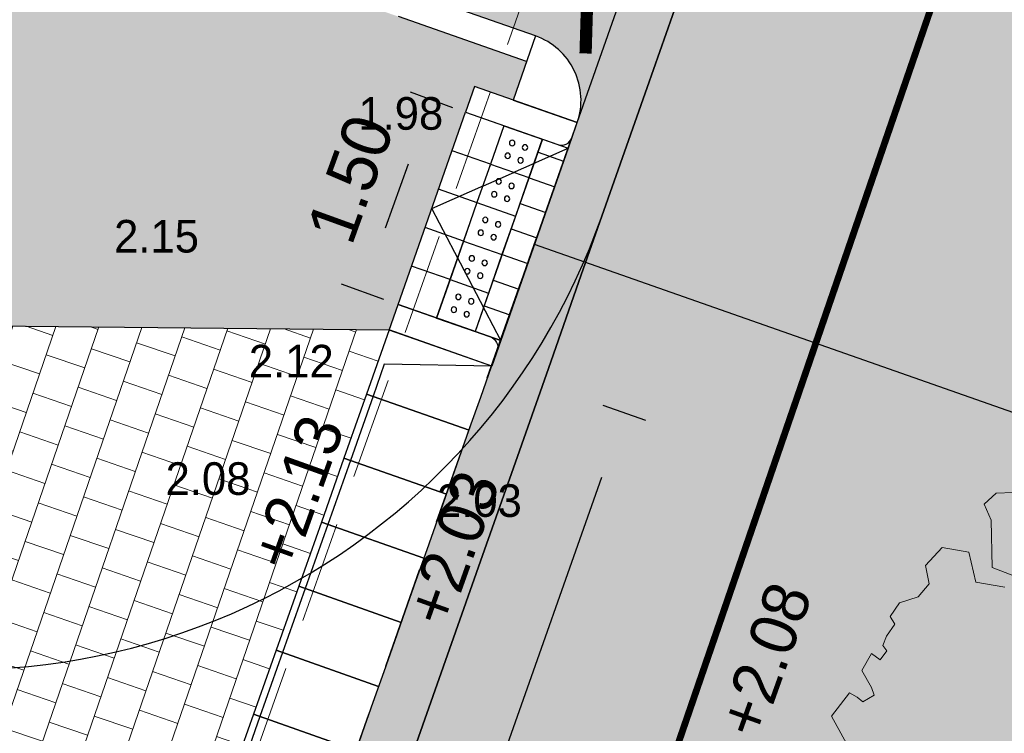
# Model space of a CAD drawing. Header units: metres. Extents: x 134157 to 138734, y 451157 to 455772.
# Tile 824 of 1056: x 136705.37 to 136712.62, y 454208.88 to 454214.14. Entities that reach past the tile are written whole.
import ezdxf

# ---------------------------------------------------------------- set-up
doc = ezdxf.new("R2010")
doc.units = ezdxf.units.M
doc.set_wipeout_variables(frame=1)
doc.linetypes.add('HIDDEN__G5', pattern=[1.125, 0.75, -0.375])
doc.linetypes.add('TR18X20__G2', pattern=[2.5999999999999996, 1, -0.4, 0, -0.4, 0, -0.4, 0, -0.4])
doc.layers.add('-DR-alg-hulplijnen', color=210, linetype='Continuous', plot=False)
doc.layers.add('-DR-alg-hulplijnen bochtstralen uitritconstructies', color=210, linetype='Continuous', plot=False)
doc.layers.add('-DR-alg-hulplijnen kantverharding asflast nieuwe fietsstraat', color=7, linetype='Continuous', true_color=0xff9429, plot=False)
for name, color, linetype, lineweight in [('-DR-bs-boom', 253, 'Continuous', 13), ('-DR-nw-rio-HWA 125', 170, 'HIDDEN__G5', 13), ('-DR-nw-vh-arc-dubbelklinkers inritten', 253, 'Continuous', 9), ('-DR-nw-vh-arc-tegels 300x300x45', 253, 'Continuous', 9)]:
    doc.layers.add(name, color=color, linetype=linetype, lineweight=lineweight)
for name, color, linetype in [('-DR-bs-rio-DWA Jutfaseweg', 253, 'Continuous'), ('-DR-bs-txt-hoogtemaat', 253, 'Continuous'), ('-DR-nw-maatvoering', 3, 'Continuous'), ('-DR-nw-txt-hoogtemaat', 2, 'Continuous'), ('-DR-nw-vh-band 10x20 ob', 2, 'HIDDEN__G5'), ('-DR-nw-vh-band 18-20x25', 2, 'TR18X20__G2'), ('-DR-nw-vh-band 18-20x25 hoekblok R 0.50 uitwendig', 2, 'Continuous'), ('-DR-nw-vh-band 18-20x25 Inritperronbanden', 2, 'Continuous'), ('-DR-nw-vh-band inritband 800x180x500mm', 2, 'Continuous'), ('-DR-nw-vh-block invalide oprit dubbelklinkers', 252, 'Continuous'), ('-DR-nw-vh-block invalide oprit tegels 300x300x60', 252, 'Continuous'), ('-DR-nw-vh-block oprit Utrecht 80cm diep', 7, 'Continuous'), ('-DR-nw-vh-geleidelijntegels noppentegels 300x300x60', 250, 'Continuous'), ('-DR-nw-vh-kantverharding', 3, 'Continuous'), ('-DR-nw-vh-scheiding verhardingen trottoir', 1, 'Continuous')]:
    doc.layers.add(name, color=color, linetype=linetype)
doc.layers.add('-DR-nw-gr-arc-gras', color=7, linetype='Continuous', true_color=0xb5d5a4)
for name, color, linetype, lineweight, true_color in [('-DR-nw-vh-arc-asfalt fietsstraat rood', 7, 'Continuous', 9, 0xdfbfc7), ('-DR-nw-vh-arc-sbs df Drainflow', 7, 'Continuous', 9, 0xb9747c), ('-DR-nw-vh-arc-sbs kf bruinrood rabat halfsteens', 7, 'Continuous', 9, 0xb88485), ('-DR-nw-vh-arc-sbs kf parkeervakmarkering', 7, 'Continuous', 9, 0xe3e2de)]:
    doc.layers.add(name, color=color, linetype=linetype, lineweight=lineweight, true_color=true_color)
doc.layers.add('-DR-nw-vh-arc-halfverharding stabilizer', color=7, linetype='Continuous', lineweight=9, true_color=0xe2e1c1, transparency=0.1)
doc.layers.add('-DR-nw-vh-kantverharding halfverharding stabilizer', color=7, linetype='Continuous', true_color=0xe2e1c1, transparency=0.1)
doc.styles.add('Drong', font='txt', dxfattribs={"height": 1.8})
doc.dimstyles.new('Drong', dxfattribs={"dimtxt": 1.8, "dimasz": 2.5, "dimexe": 0, "dimexo": 0, "dimgap": 0.9, "dimtad": 1, "dimzin": 0, "dimdsep": 46, "dimtxsty": 'Drong', "dimblk": 'dimblk-wit', "dimcen": 0, "dimse1": 1, "dimse2": 1, "dimclrd": 256, "dimclre": 1, "dimclrt": 7, "dimadec": 0, "dimazin": 0, "dimtfac": 1, "dimtmove": 0, "dimatfit": 3, "dimfxl": 1, "dimtolj": 1, "dimtzin": 0, "dimarcsym": 0})
pattern_1 = [(115.3356253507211, (136419.7180158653, 453326.2367068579), (-0.2236810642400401, -0.1059037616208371), [0.06, -0.187485]), (205.3356253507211, (136419.7180158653, 453326.2367068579), (0.1059037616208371, -0.22368106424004), [0.06, -0.187485])]

# ---------------------------------------------------------------- blocks, each defined once
blk = doc.blocks.new('Boom bestaand 1')
for points in [[(-0.4666397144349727, -0.1420344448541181), (-0.471197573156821, -0.1534835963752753), (-0.4672833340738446, -0.1649416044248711), (-0.4544219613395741, -0.1649416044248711), (-0.4219893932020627, -0.1780763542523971), (-0.409966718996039, -0.1657799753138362)], [(-0.4052137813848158, -0.175281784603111), (-0.4169567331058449, -0.1934470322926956), (-0.4393239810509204, -0.1892550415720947), (-0.4502279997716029, -0.2060228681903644), (-0.4429587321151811, -0.2225112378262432), (-0.4293484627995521, -0.2253992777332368), (-0.4239762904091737, -0.2366267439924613), (-0.4254414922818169, -0.2510271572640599), (-0.418848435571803, -0.2612782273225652), (-0.4122553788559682, -0.2603019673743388), (-0.4066391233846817, -0.2695767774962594), (-0.4012669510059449, -0.2747023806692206), (-0.3966274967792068, -0.2734819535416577), (-0.3924762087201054, -0.2805602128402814), (-0.3993135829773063, -0.2847094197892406), (-0.3905228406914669, -0.2961809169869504), (-0.3763599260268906, -0.2947164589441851), (-0.3702552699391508, -0.2952046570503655), (-0.3690343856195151, -0.3047234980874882), (-0.3739181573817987, -0.307164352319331), (-0.3790460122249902, -0.3110695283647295), (-0.3685879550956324, -0.3301182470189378), (-0.3402060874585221, -0.3273904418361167)]]:
    blk.add_lwpolyline(points)
blk = doc.blocks.new('*U24')
for points in [[(3.328936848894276, 9.429643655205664), (2.574565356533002, 9.695958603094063), (2.408118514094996, 9.224476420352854), (3.16249000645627, 8.958161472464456)], [(3.328936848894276, 9.429643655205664), (2.53849015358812, 9.443572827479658), (2.455266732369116, 9.207831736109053)], [(3.162490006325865, 8.958161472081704), (2.408118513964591, 9.224476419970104), (2.241671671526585, 8.752994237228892), (2.996043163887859, 8.486679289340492)], [(2.455266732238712, 9.207831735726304), (2.288819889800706, 8.736349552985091)], [(2.996043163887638, 8.48667928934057), (2.241671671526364, 8.75299423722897), (2.075224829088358, 8.281512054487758), (2.829596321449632, 8.015197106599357)], [(2.288819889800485, 8.73634955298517), (2.122373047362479, 8.264867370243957)], [(2.829596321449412, 8.015197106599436), (2.075224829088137, 8.281512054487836), (1.908777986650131, 7.810029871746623), (2.663149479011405, 7.543714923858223)], [(2.122373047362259, 8.264867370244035), (1.955926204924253, 7.793385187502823)], [(2.663149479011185, 7.543714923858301), (1.908777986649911, 7.810029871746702), (1.742331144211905, 7.338547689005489), (2.496702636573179, 7.072232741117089)], [(1.955926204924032, 7.793385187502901), (1.789479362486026, 7.321903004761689)], [(2.496702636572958, 7.072232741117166), (1.742331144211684, 7.338547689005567), (1.575884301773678, 6.867065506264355), (2.330255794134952, 6.600750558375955)], [(1.789479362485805, 7.321903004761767), (1.623032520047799, 6.850420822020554)], [(2.330255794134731, 6.600750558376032), (1.575884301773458, 6.867065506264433), (1.409437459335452, 6.395583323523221), (2.163808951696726, 6.129268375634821)], [(1.623032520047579, 6.850420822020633), (1.456585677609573, 6.37893863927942)], [(2.163808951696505, 6.129268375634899), (1.409437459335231, 6.395583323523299), (1.242990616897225, 5.924101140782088), (1.997362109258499, 5.657786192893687)], [(1.456585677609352, 6.378938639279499), (1.290138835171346, 5.907456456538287)], [(1.997362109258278, 5.657786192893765), (1.242990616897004, 5.924101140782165), (1.076543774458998, 5.452618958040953), (1.830915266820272, 5.186304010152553)], [(1.290138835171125, 5.907456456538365), (1.123691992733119, 5.435974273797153)], [(1.830915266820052, 5.186304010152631), (1.076543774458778, 5.452618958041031), (0.9100969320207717, 4.981136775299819), (1.664468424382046, 4.714821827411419)], [(1.123691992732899, 5.435974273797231), (0.9572451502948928, 4.964492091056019)], [(1.664468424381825, 4.714821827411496), (0.9100969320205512, 4.981136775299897), (0.7436500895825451, 4.509654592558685), (1.498021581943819, 4.243339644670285)], [(0.9572451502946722, 4.964492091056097), (0.7907983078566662, 4.493009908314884)], [(1.498021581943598, 4.243339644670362), (0.7436500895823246, 4.509654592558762), (0.5772032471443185, 4.038172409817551), (1.331574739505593, 3.77185746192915)], [(0.7907983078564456, 4.493009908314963), (0.6243514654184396, 4.02152772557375)], [(1.331574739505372, 3.771857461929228), (0.577203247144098, 4.038172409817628), (0.4107564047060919, 3.566690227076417), (1.165127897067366, 3.300375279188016)], [(0.624351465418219, 4.021527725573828), (0.4579046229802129, 3.550045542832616)], [(1.165127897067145, 3.300375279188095), (0.4107564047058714, 3.566690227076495), (0.2443095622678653, 3.095208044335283), (0.9986810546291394, 2.828893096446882)], [(0.4579046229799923, 3.550045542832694), (0.2914577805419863, 3.078563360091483)], [(0.9986810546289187, 2.828893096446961), (0.2443095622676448, 3.095208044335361), (0.07786271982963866, 2.623725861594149), (0.8322342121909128, 2.357410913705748)], [(0.2914577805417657, 3.07856336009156), (0.1250109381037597, 2.607081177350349)], [(0.832234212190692, 2.357410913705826), (0.07786271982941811, 2.623725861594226), (-0.088584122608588, 2.152243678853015), (0.665787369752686, 1.885928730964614)], [(0.1250109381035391, 2.607081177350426), (-0.04143590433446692, 2.135598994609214)], [(0.6657873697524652, 1.885928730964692), (-0.0885841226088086, 2.152243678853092), (-0.2550309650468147, 1.68076149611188), (0.4993405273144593, 1.41444654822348)], [(-0.04143590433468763, 2.135598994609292), (-0.2078827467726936, 1.66411681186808)], [(0.4993405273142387, 1.414446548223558), (-0.2550309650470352, 1.680761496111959), (-0.4214778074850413, 1.209279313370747), (0.3328936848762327, 0.9429643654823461)], [(-0.2078827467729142, 1.664116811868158), (-0.3743295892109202, 1.192634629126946)], [(0.332893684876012, 0.9429643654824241), (-0.4214778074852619, 1.209279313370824), (-0.587924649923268, 0.7377971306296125), (0.1664468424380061, 0.471482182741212)], [(-0.3743295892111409, 1.192634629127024), (-0.5407764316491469, 0.7211524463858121)], [(0.1664468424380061, 0.4714821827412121), (-0.587924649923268, 0.7377971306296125), (-0.7543714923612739, 0.2663149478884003), (1.470508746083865e-16, 1.404627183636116e-17)], [(0, 1.83697019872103e-16), (-0.62399985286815, 0.4854113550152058), (-0.5407764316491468, 0.721152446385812)]]:
    blk.add_lwpolyline(points)
blk = doc.blocks.new('*U1791')
blk.add_wipeout([(0, 0), (0.13874500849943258, -0.2659883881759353), (-0.1272433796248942, -0.40473339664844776), (-0.2659883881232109, -0.13874500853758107)])
for points in [[(-0.265988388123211, -0.1387450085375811), (0, 0)], [(0, 0), (0.1387450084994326, -0.2659883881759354)], [(-0.265988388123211, -0.1387450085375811), (-0.1272433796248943, -0.4047333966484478)], [(-0.1272433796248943, -0.4047333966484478), (0.1387450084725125, -0.2659883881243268)]]:
    blk.add_lwpolyline(points)
at = {"color": 253}
for centre in [(-0.04241445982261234, -0.1349111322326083), (-0.131077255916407, -0.1811594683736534), (0.003833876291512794, -0.2235739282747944), (-0.08482891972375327, -0.2698222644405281)]:
    blk.add_circle(centre, 0.01999999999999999, dxfattribs=at)
blk.add_wipeout([(-0.2659883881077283, -0.1387450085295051), (-0.12724337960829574, -0.4047333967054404), (-0.3932317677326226, -0.5434784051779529), (-0.5319767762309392, -0.2774900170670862)])
for points in [[(-0.5319767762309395, -0.2774900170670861), (-0.2659883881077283, -0.1387450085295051)], [(-0.2659883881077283, -0.1387450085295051), (-0.1272433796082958, -0.4047333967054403)], [(-0.5319767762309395, -0.2774900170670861), (-0.3932317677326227, -0.543478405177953)], [(-0.3932317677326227, -0.543478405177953), (-0.1272433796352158, -0.4047333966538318)]]:
    blk.add_lwpolyline(points)
for centre in [(-0.3084028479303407, -0.2736561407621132), (-0.3970656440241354, -0.3199044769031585), (-0.2621545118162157, -0.3623189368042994), (-0.3508173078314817, -0.408567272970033)]:
    blk.add_circle(centre, 0.01999999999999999, dxfattribs=at)
blk.add_wipeout([(-0.5319767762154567, -0.2774900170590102), (-0.3932317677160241, -0.5434784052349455), (-0.659220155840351, -0.6822234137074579), (-0.7979651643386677, -0.4162350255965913)])
for points in [[(-0.7979651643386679, -0.4162350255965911), (-0.5319767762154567, -0.2774900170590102)], [(-0.5319767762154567, -0.2774900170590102), (-0.3932317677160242, -0.5434784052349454)], [(-0.7979651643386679, -0.4162350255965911), (-0.659220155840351, -0.682223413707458)], [(-0.659220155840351, -0.682223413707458), (-0.3932317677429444, -0.5434784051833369)]]:
    blk.add_lwpolyline(points)
for centre in [(-0.5743912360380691, -0.4124011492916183), (-0.6630540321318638, -0.4586494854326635), (-0.5281428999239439, -0.5010639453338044), (-0.6168056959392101, -0.5473122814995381)]:
    blk.add_circle(centre, 0.01999999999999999, dxfattribs=at)
blk.add_wipeout([(-0.7979651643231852, -0.4162350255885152), (-0.6592201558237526, -0.6822234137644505), (-0.9252085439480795, -0.8209684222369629), (-1.0639535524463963, -0.5549800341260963)])
for points in [[(-1.063953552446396, -0.5549800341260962), (-0.7979651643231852, -0.4162350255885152)], [(-0.7979651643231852, -0.4162350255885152), (-0.6592201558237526, -0.6822234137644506)], [(-1.063953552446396, -0.5549800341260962), (-0.9252085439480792, -0.820968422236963)], [(-0.9252085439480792, -0.820968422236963), (-0.6592201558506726, -0.6822234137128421)]]:
    blk.add_lwpolyline(points)
for centre in [(-0.929042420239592, -0.5973944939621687), (-0.8403796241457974, -0.5511461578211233), (-0.7941312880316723, -0.6398089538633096), (-0.8827940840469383, -0.6860572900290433)]:
    blk.add_circle(centre, 0.01999999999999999, dxfattribs=at)
blk.add_wipeout([(-1.0639535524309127, -0.5549800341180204), (-0.9252085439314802, -0.8209684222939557), (-1.1911969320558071, -0.9597134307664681), (-1.3299419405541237, -0.6937250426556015)])
for points in [[(-1.329941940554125, -0.6937250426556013), (-1.063953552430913, -0.5549800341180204)], [(-1.063953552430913, -0.5549800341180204), (-0.9252085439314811, -0.8209684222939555)], [(-1.329941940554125, -0.6937250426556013), (-1.191196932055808, -0.959713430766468)], [(-1.191196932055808, -0.959713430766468), (-0.9252085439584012, -0.8209684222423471)]]:
    blk.add_lwpolyline(points)
for centre in [(-1.19503080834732, -0.7361395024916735), (-1.106368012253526, -0.6898911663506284), (-1.060119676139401, -0.7785539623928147), (-1.148782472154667, -0.8248022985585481)]:
    blk.add_circle(centre, 0.01999999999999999, dxfattribs=at)
blk = doc.blocks.new('*U1798')
at = {"layer": '-DR-nw-vh-block invalide oprit dubbelklinkers', "flags": 128}
for points in [[(-0.4055408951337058, 0.3543114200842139), (0.09125667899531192, 1.769653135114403)], [(0.3743250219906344, 1.670293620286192), (-0.1224725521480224, 0.2549519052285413)], [(0.03974380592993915, 0.1132273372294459), (0.5895331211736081, 1.679538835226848)], [(0.3743250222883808, 1.670293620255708), (0.5630372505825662, 1.604053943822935)], [(0.3412051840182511, 1.575937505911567), (0.5299174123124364, 1.509697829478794)], [(0.2749655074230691, 1.387225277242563), (0.463677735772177, 1.320985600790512)], [(0.2087258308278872, 1.198513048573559), (0.3974380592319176, 1.13227337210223)], [(0.1424861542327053, 1.009800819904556), (0.3311983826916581, 0.9435611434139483)], [(0.07624647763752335, 0.8210885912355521), (0.2649587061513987, 0.7548489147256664)], [(0.01000680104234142, 0.6323763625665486), (0.1987190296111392, 0.5661366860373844)], [(-0.05623287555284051, 0.4436641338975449), (0.1324793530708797, 0.3774244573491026)], [(-0.1224725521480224, 0.2549519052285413), (0.06623967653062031, 0.1887122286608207)]]:
    blk.add_lwpolyline(points, dxfattribs=at)
at = {"layer": '-DR-nw-vh-block invalide oprit tegels 300x300x60', "flags": 128}
for points in [[(-0.008102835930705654, 1.48658479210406), (-0.2911711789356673, 1.58594430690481)], [(-0.1074623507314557, 1.203516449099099), (-0.3905306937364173, 1.302875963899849)], [(-0.2068218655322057, 0.920448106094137), (-0.4898902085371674, 1.019807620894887)], [(-0.3061813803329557, 0.6373797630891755), (-0.5892497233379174, 0.7367392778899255)]]:
    blk.add_lwpolyline(points, dxfattribs=at)
at = {"layer": '-DR-nw-vh-geleidelijntegels noppentegels 300x300x60', "xscale": -1, "rotation": 98.28063530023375}
blk.add_blockref('*U1791', (-0.4055408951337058, 0.3543114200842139), dxfattribs=at)
at = {"layer": '-DR-alg-hulplijnen'}
blk.add_lwpolyline([(-0.6886092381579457, 0.4536709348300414), (-0.1918116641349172, 1.869012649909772), (0.5630372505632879, 1.604053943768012), (0.06623967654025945, 0.1887122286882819)], close=True, dxfattribs=at)
for points in [[(0.5630372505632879, 1.604053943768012), (0.6292769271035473, 1.792766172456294)], [(0.06623967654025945, 0.1887122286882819), (0, 0)]]:
    blk.add_lwpolyline(points, dxfattribs=at)
at = {"layer": '-DR-nw-vh-band 18-20x25 Inritperronbanden'}
for points in [[(0.5895331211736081, 1.679538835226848), (0.6292769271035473, 1.792766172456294), (-0.1255719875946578, 2.057724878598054), (-0.1918116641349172, 1.869012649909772), (0.4875523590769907, 1.630549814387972, 0.414213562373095)], [(0.03974380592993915, 0.1132273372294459), (0, 0), (-0.7548489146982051, 0.2649587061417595), (-0.6886092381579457, 0.4536709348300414), (-0.009245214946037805, 0.2152080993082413, -0.414213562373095)]]:
    blk.add_lwpolyline(points, format="xyb", close=True, dxfattribs=at)
at = {"layer": '-DR-nw-vh-scheiding verhardingen trottoir', "flags": 128}
for points in [[(-0.6886092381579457, 0.4536709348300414), (-0.1918116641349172, 1.869012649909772)], [(0.06623967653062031, 0.1887122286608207), (-0.4402104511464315, 1.161341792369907), (0.5630372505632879, 1.604053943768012)]]:
    blk.add_lwpolyline(points, dxfattribs=at)
blk = doc.blocks.new('dimblk-wit')
at = {"color": 7}
blk.add_line((2.842170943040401e-14, -0.3333333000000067), (-2.842170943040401e-14, 0.3333333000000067), dxfattribs=at)
blk.add_solid([(0, 0), (-0.7999999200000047, 0.1999999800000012), (-0.7999999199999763, -0.1999999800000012)], dxfattribs=at)
blk = doc.blocks.new('*D777')
at = {"layer": '-DR-nw-maatvoering', "lineweight": -2, "transparency": 16777216}
blk.add_line((136708.0662746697, 454212.6042548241), (136708.2365083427, 454213.0743829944), dxfattribs=at)
at = {"layer": 'Defpoints', "color": 0, "transparency": 16777216}
for p in [(136708.4067420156, 454213.5445111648), (136708.6567689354, 454213.4539762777), (136708.1460679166, 454212.0435917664)]:
    blk.add_point(p, dxfattribs=at)
at = {"layer": '-DR-nw-maatvoering', "lineweight": -2, "transparency": 16777216, "xscale": 0.5, "yscale": 0.5, "zscale": 0.5}
for p, rotation in [((136708.4067420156, 454213.5445111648), 70.09465014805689), ((136707.8960409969, 454212.1341266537), 250.0946501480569)]:
    blk.add_blockref('dimblk-wit', p, dxfattribs=dict(at, rotation=rotation))
at = {"layer": '-DR-nw-maatvoering', "color": 7, "transparency": 16777216, "insert": (136707.8094275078, 454212.963144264), "char_height": 0.36, "attachment_point": 5, "rotation": 70.0946501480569, "style": 'Drong'}
blk.add_mtext('\\A1;1.50', dxfattribs=at)
blk = doc.blocks.new('*D798')
at = {"layer": '-DR-nw-maatvoering', "lineweight": -2, "transparency": 16777216}
blk.add_line((136706.6645072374, 454202.281392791), (136709.6605504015, 454210.7680720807), dxfattribs=at)
at = {"layer": 'Defpoints', "color": 0, "transparency": 16777216}
for p in [(136708.8485805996, 454211.5849636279), (136709.8269972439, 454211.2395542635), (136705.5196437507, 454202.1553199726)]:
    blk.add_point(p, dxfattribs=at)
at = {"layer": '-DR-nw-maatvoering', "lineweight": -2, "transparency": 16777216, "xscale": 0.5, "yscale": 0.5, "zscale": 0.5}
for p, rotation in [((136709.8269972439, 454211.2395542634), 70.55549519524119), ((136706.498060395, 454201.8099106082), 250.5554951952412)]:
    blk.add_blockref('dimblk-wit', p, dxfattribs=dict(at, rotation=rotation))
at = {"layer": '-DR-nw-maatvoering', "color": 7, "transparency": 16777216, "insert": (136707.8195799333, 454206.6458033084), "char_height": 0.36, "attachment_point": 5, "rotation": 70.55549519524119, "style": 'Drong'}
blk.add_mtext('\\A1;10.00', dxfattribs=at)

msp = doc.modelspace()

# ---------------------------------------------------------------- hatches: boundary and pattern name
at = {"layer": '-DR-nw-gr-arc-gras', "transparency": 33554687}
h = msp.add_hatch(dxfattribs=at)
h.set_pattern_fill('AGR-BOLLEN', color=256, scale=0.1, pattern_type=2)
h.set_pattern_definition(pattern_1)
edge = h.paths.add_edge_path()
edge.add_arc((-7000776.809524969, 3043164.567559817), 7592527.997363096, 340.0567505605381, 340.0572256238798)
edge.add_line((136455.7815594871, 453494.2542758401), (136455.1236032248, 453494.4934109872))
edge.add_arc((380495.2223584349, 364992.5484406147), 259592.3035530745, 160.0666568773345, 160.0804453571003)
edge.add_line((136433.832290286, 453435.7615323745), (136433.813485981, 453435.768343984))
edge.add_line((136433.813485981, 453435.768343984), (136432.1794965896, 453431.2550945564))
edge.add_line((136432.1794965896, 453431.2550945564), (136432.198303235, 453431.2482893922))
edge.add_line((136432.198303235, 453431.2482893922), (136431.6776287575, 453429.8696050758))
edge.add_line((136431.6776287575, 453429.8696050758), (136432.3363505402, 453429.6312341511))
edge.add_line((136432.3363505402, 453429.6312341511), (136434.3092713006, 453435.0765756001))
h = msp.add_hatch(dxfattribs=at)
h.set_pattern_fill('AGR-BOLLEN', color=256, scale=0.1, pattern_type=2)
h.set_pattern_definition(pattern_1)
edge = h.paths.add_edge_path()
edge.add_line((136644.2753070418, 454017.4218487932), (136643.9350728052, 454016.4814706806))
edge.add_line((136643.9350728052, 454016.4814706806), (136643.8839339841, 454016.3403207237))
edge.add_line((136643.8839339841, 454016.3403207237), (136644.542212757, 454016.1016536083))
edge.add_arc((1711333.983143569, -116117.4265426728), 1674723.581774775, 160.0956720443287, 160.096657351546, ccw=False)
edge.add_line((136654.3469492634, 454043.1812754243), (136653.6888597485, 454043.419891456))
edge.add_line((136653.6888597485, 454043.419891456), (136653.6378049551, 454043.2789838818))
edge.add_line((136653.6378049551, 454043.2789838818), (136653.2975354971, 454042.3386559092))
edge.add_line((136653.2975354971, 454042.3386559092), (136644.2753070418, 454017.4218487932))
h = msp.add_hatch(dxfattribs=at)
h.set_pattern_fill('AGR-BOLLEN', color=256, scale=0.1, pattern_type=2)
h.set_pattern_definition(pattern_1)
h.paths.add_polyline_path([(136680.8181372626, 454113.3477231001), (136681.7583936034, 454113.0072557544), (136695.6216056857, 454151.2331555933), (136697.8514209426, 454150.418564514), (136700.8020000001, 454158.7690000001), (136698.5957472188, 454159.4627371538), (136702.3224466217, 454169.7982563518, 0.003576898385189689), (136716.2680567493, 454208.7901107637, 0.003576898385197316), (136718.6060000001, 454208.0040000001, 0.003576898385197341), (136721.1490000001, 454215.3520000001, 0.00357689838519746), (136718.841618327, 454216.1837744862, 0.003577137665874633), (136723.8472994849, 454230.5978849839), (136722.9019403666, 454230.923898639, -0.003576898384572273), (136701.3821902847, 454170.1387237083)])
h = msp.add_hatch(dxfattribs=at)
h.set_pattern_fill('AGR-BOLLEN', color=256, scale=0.1, pattern_type=2)
h.set_pattern_definition(pattern_1)
edge = h.paths.add_edge_path()
edge.add_arc((201445.8787886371, 430906.3577488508), 68798.18994699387, 160.2184351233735, 160.2357859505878, ccw=False)
edge.add_arc((201560.3116756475, 431227.0068245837), 68798.19358799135, 160.484620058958, 160.5019708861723, ccw=False)
edge.add_line((136714.446815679, 454209.7231900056), (136713.7865181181, 454209.9556261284))
edge.add_line((136713.7865181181, 454209.9556261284), (136713.7367865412, 454209.8142461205))
edge.add_line((136713.7367865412, 454209.8142461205), (136713.4053277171, 454208.8707135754))
edge.add_arc((132463.7408879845, 455704.5910048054), 4505.199999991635, 340.09465014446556, 340.60986997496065, ccw=False)
edge.add_line((136699.7837545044, 454170.7175181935), (136694.0695503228, 454154.9368074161))
edge.add_line((136694.0695503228, 454154.9368074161), (136693.729157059, 454153.9965279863))
edge.add_line((136693.729157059, 454153.9965279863), (136693.6780549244, 454153.8553647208))
edge.add_line((136693.6780549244, 454153.8553647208), (136694.3366119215, 454153.6165329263))
edge.add_line((136694.3366119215, 454153.6165329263), (136700.4419339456, 454170.4791910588))
at = {"layer": '-DR-nw-vh-arc-asfalt fietsstraat rood', "transparency": 33554687}
h = msp.add_hatch(color=256, dxfattribs=at)
h.dxf.hatch_style = 1
edge = h.paths.add_edge_path()
edge.add_line((136621.1191711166, 453955.2346702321), (136699.219600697, 454170.9217985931))
edge.add_arc((132463.7408879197, 455704.5910048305), 4504.600000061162, 340.0946501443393, 342.4755033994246)
edge.add_line((136759.2747347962, 454348.1949966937), (136783.3161431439, 454424.331082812))
edge.add_line((136783.3161431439, 454424.331082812), (136779.3110722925, 454425.5957596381))
edge.add_line((136779.3110722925, 454425.5957596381), (136755.2696639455, 454349.4596735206))
edge.add_arc((132463.7408877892, 455704.5910048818), 4500.400000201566, 340.09465014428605, 342.4755033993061, ccw=False)
edge.add_line((136695.2705240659, 454172.3517614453), (136617.1700944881, 453956.6646330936))
edge.add_line((136617.1700944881, 453956.6646330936), (136621.1191711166, 453955.2346702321))
at = {"layer": '-DR-nw-vh-arc-dubbelklinkers inritten'}
h = msp.add_hatch(dxfattribs=at)
h.set_pattern_fill('AVH-TEGEL_200X200_HALFST', color=256, scale=1.5, angle=161, pattern_type=2)
h.set_pattern_definition([(161, (0, 0), (-0.3324907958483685, -0.04415734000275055), [0.3, -0.3]), (251, (0, 0), (0.2836555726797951, -0.097670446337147), [])])
h.paths.add_polyline_path([(136704.7652722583, 454202.4216349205), (136703.2603585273, 454202.9525543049), (136700.219996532, 454204.9975124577), (136701.0080729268, 454206.7960207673), (136698.8858568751, 454207.7313399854), (136700.297394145, 454210.9340829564), (136702.3216791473, 454210.033857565), (136702.9803322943, 454211.9040914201), (136708.0942091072, 454211.8512785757)])
at = {"layer": '-DR-nw-vh-arc-halfverharding stabilizer'}
h = msp.add_hatch(dxfattribs=at)
h.set_pattern_fill('GRAVEL', color=256, scale=0.03)
h.set_pattern_definition([(228.0127875, (0.54864, 0.7619999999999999), (-6.096000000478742, -6.857999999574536), [0.102516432, -10.1491450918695]), (184.969741, (0.4800599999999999, 0.6858), (9.143999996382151, 0.7620000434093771), [0.175921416, -17.41621466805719]), (132.5104471, (0.3048, 0.6705599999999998), (7.620000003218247, -8.381999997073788), [0.124044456, -12.28041683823]), (267.273689, (0.00762, 0.4800599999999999), (0.7620000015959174, 15.23999999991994), [0.160201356, -15.8599312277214]), (292.83365418, (0, 0.32004), (-3.810000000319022, 9.143999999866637), [0.15709011, -15.5519423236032]), (357.2736889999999, (0.06096, 0.17526), (-15.23999999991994, 0.7620000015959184), [0.160201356, -15.8599312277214]), (37.69424047, (0.22098, 0.16764), (-9.905999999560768, -7.620000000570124), [0.211858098, -20.9739345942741]), (72.25532837, (0.38862, 0.29718), (5.334000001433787, 16.76399999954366), [0.200015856, -19.8015769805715]), (121.42956562, (0.4495799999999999, 0.48768), (-6.096000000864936, 9.905999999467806), [0.1607439, -15.9136637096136]), (175.2363583, (0.36576, 0.6248400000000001), (8.381999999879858, -0.7620000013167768), [0.183513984, -8.992181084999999]), (222.3974378, (0.18288, 0.64008), (-9.143999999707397, -8.382000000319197), [0.237323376, -23.4950317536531]), (138.81407483, (0.7619999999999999, 0.47244), (-5.333999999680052, 4.572000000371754), [0.08100136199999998, -8.0191697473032]), (171.4692344, (0.70104, 0.52578), (9.906000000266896, -1.523999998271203), [0.154104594, -15.256391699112]), (225, (0.54864, 0.54864), (-1.06581410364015e-16, -0.7620000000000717), [0.107762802, -0.9698679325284]), (203.19859051, (0.4953, 0.64008), (3.810000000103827, 1.5239999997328), [0.05803239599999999, -5.745186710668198]), (291.80140949, (0.44196, 0.61722), (-0.7620000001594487, 2.285999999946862), [0.082069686, -4.021425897]), (30.96375653, (0.47244, 0.5410200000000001), (2.286000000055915, 1.523999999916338), [0.133295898, -4.309889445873]), (161.56505118, (0.5867399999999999, 0.6096), (1.524000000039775, -0.761999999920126), [0.096386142, -2.3132694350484]), (16.389540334, (0, 0.61722), (7.620000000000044, 2.286000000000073), [0.1350264, -13.3676480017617]), (70.34617594, (0.12954, 0.65532), (-3.048000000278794, -8.381999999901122), [0.113279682, -11.21466470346]), (293.19859051, (0.5867399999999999, 0.7619999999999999), (-1.523999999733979, 3.810000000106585), [0.11606403, -5.687155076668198]), (343.6104596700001, (0.6324599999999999, 0.65532), (-7.620000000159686, 2.285999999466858), [0.1350264, -13.367648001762]), (339.44395478, (0, 0.14478), (-3.809999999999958, 1.524000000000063), [0.1302105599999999, -6.3803202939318]), (294.7751406, (0.12192, 0.09906), (-3.810000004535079, 8.381999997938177), [0.109101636, -10.801078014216]), (66.80140949, (0.59436, 0), (1.523999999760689, 3.810000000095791), [0.11606403, -5.687155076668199]), (17.35402464, (0.64008, 0.10668), (-9.905999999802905, -3.048000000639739), [0.127734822, -12.64571279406]), (69.44395478, (0.22098, 0), (-1.524000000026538, -3.809999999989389), [0.06510527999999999, -6.445425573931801]), (101.309932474, (0.54864, 0), (-0.7620000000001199, 3.048000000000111), [0.03885437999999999, -3.8465984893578]), (165.963756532, (0.5410200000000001, 0.0381), (2.285999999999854, -0.7619999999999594), [0.15709011, -2.9847163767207]), (186.00900596, (0.38862, 0.0762), (7.61999999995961, 0.762000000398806), [0.1455801, -14.4124094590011]), (303.69006753, (0.47244, 0.47244), (-0.7620000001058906, 1.523999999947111), [0.109897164, -2.637532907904]), (353.15722659, (0.5334, 0.3809999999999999), (12.9540000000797, -1.523999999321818), [0.191867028, -18.9948027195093]), (60.9453959, (0.7239, 0.35814), (-3.048000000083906, -5.333999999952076), [0.078452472, -7.766817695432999]), (90, (0.7619999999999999, 0.42672), (-0.7619999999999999, 0.7619999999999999), [0.04572, -0.7162799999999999]), (120.25643716, (0.37338, 0.09906), (3.047999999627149, -5.334000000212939), [0.105860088, -10.48018223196]), (48.01278749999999, (0.32004, 0.1905), (6.096000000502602, 6.857999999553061), [0.205032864, -10.0466286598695]), (0, (0.4572, 0.3429), (0.7619999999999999, 0.7619999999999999), [0.19812, -0.5638799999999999]), (325.3048465, (0.65532, 0.3429), (7.620000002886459, -5.333999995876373), [0.120482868, -11.927795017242]), (254.0546040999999, (0.75438, 0.27432), (-0.761999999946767, -3.048000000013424), [0.110948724, -5.4364950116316]), (207.64597536, (0.7239, 0.16764), (-14.478000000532, -7.619999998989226), [0.18064353, -17.8837393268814]), (175.42607874, (0.5638799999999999, 0.08381999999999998), (-9.905999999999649, 0.7619999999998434), [0.191108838, -18.919753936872])])
edge = h.paths.add_edge_path()
edge.add_line((136696.3611916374, 454156.2724135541), (136701.3821902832, 454170.1387237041))
edge.add_arc((132463.7408890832, 455704.5910044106), 4506.899998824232, 340.0946501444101, 340.3824801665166)
edge.add_arc((132463.740888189, 455704.59100474), 4506.899999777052, 340.3824801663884, 340.9144113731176)
edge.add_line((136722.9019403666, 454230.923898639), (136725.9012828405, 454239.6212513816))
edge.add_line((136725.9012828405, 454239.6212513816), (136725.0504544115, 454239.9146654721))
edge.add_line((136725.0504544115, 454239.9146654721), (136723.7971678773, 454236.2738443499))
edge.add_line((136723.7971678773, 454236.2738443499), (136723.0405039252, 454236.5352031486))
edge.add_line((136723.0405039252, 454236.5352031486), (136722.5512712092, 454235.1172286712))
edge.add_line((136722.5512712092, 454235.1172286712), (136723.3075039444, 454234.8560547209))
edge.add_line((136723.3075039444, 454234.8560547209), (136722.051111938, 454231.2173127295))
edge.add_line((136722.051111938, 454231.2173127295), (136715.0723628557, 454211.1992251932))
edge.add_line((136715.0723628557, 454211.1992251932), (136714.3172518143, 454211.4650372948))
edge.add_line((136714.3172518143, 454211.4650372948), (136713.8196736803, 454210.0499697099))
edge.add_line((136713.8196736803, 454210.0499697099), (136714.5743433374, 454209.7843129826))
edge.add_line((136714.5743433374, 454209.7843129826), (136708.1893734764, 454191.7482985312))
edge.add_arc((132463.7408867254, 455704.5910051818), 4506.000001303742, 340.0946501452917, 340.38248016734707, ccw=False)
edge.add_line((136700.5359595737, 454170.4451443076), (136695.5145284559, 454156.577639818))
edge.add_line((136695.5145284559, 454156.577639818), (136696.3611916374, 454156.2724135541))
at = {"layer": '-DR-nw-vh-arc-sbs df Drainflow'}
h = msp.add_hatch(dxfattribs=at)
h.set_pattern_fill('AVH-SBS_KEIFORMAAT_ELLEBOOG_01', color=256, scale=3, angle=250, pattern_type=2)
h.set_pattern_definition([(250, (0, 0), (0.3845138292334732, 0.179301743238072), [0.8999999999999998, -0.3]), (340, (-0.2052120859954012, -0.5638155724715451), (0.3845138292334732, 0.179301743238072), [0.8999999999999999, -0.3]), (250, (0.0383478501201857, -0.3332108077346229), (0.3845138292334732, 0.179301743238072), [0, -1.2]), (250, (0.02539267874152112, -0.8073755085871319), (0.3845138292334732, 0.179301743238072), [0, -1.2])])
edge = h.paths.add_edge_path()
edge.add_arc((136720.4741650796, 454246.6075010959), 0.5000000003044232, 251.08667033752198, 341.0764828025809, ccw=False)
edge.add_line((136720.3120963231, 454246.1344961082), (136718.9883467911, 454246.5880609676))
edge.add_arc((136718.8911055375, 454246.3042579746), 0.3000000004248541, 71.0866704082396, 161.0828490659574)
edge.add_arc((132463.740888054, 455704.5910046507), 4497.799999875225, 340.6575901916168, 341.0828490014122, ccw=False)
edge.add_arc((136707.9503535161, 454214.7622822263), 0.3000000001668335, 160.6575900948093, 250.6537687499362)
edge.add_line((136707.8509707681, 454214.4792220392), (136709.1718434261, 454214.0154621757))
edge.add_arc((136709.0062056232, 454213.5436949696), 0.5000001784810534, -19.356450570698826, 70.65378932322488, ccw=False)
edge.add_line((136709.477943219, 454213.3779728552), (136709.6678661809, 454213.8411569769))
edge.add_line((136709.6678661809, 454213.8411569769), (136719.6409825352, 454242.5563320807))
edge.add_line((136719.6409825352, 454242.5563320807), (136720.7850172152, 454245.9724561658))
edge.add_line((136720.7850172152, 454245.9724561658), (136720.9471412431, 454246.4453482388))
at = {"layer": '-DR-nw-vh-arc-sbs kf bruinrood rabat halfsteens', "transparency": 33554687}
h = msp.add_hatch(color=256, dxfattribs=at)
h.dxf.hatch_style = 1
edge = h.paths.add_edge_path()
edge.add_arc((132463.740887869, 455704.591004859), 4500.400000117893, 340.6405330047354, 340.9609252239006)
edge.add_line((136717.9524628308, 454236.5024392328), (136717.5745924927, 454236.6336435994))
edge.add_arc((8236.309871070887, 498800.6098589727), 135990.3796617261, 340.860633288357, 340.8707975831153, ccw=False)
edge.add_line((136709.6669031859, 454213.841715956), (136709.4779428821, 454213.377972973))
edge.add_line((136709.4779428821, 454213.377972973), (136709.3002212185, 454212.8720768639))
edge.add_line((136709.3002212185, 454212.8720768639), (136709.6765894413, 454212.7363942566))
h = msp.add_hatch(color=256, dxfattribs=at)
h.dxf.hatch_style = 1
edge = h.paths.add_edge_path()
edge.add_line((136722.2978290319, 454234.9931755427), (136722.2978497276, 454234.9932355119))
edge.add_line((136722.2978497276, 454234.9932355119), (136721.9199899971, 454235.1244706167))
edge.add_arc((132463.7408884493, 455704.5910047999), 4504.59999954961, 340.64009942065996, 340.9608192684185, ccw=False)
edge.add_arc((132463.7409597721, 455704.5909790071), 4504.599923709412, 340.0946501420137, 340.64009942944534, ccw=False)
edge.add_line((136699.219600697, 454170.9217985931), (136692.3987732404, 454152.0849663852))
edge.add_line((136692.3987732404, 454152.0849663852), (136678.3662238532, 454113.331782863))
edge.add_line((136678.3662238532, 454113.331782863), (136678.7424330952, 454113.1958906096))
edge.add_line((136678.7424330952, 454113.1958906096), (136692.5195549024, 454151.2438747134))
edge.add_line((136692.5195549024, 454151.2438747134), (136699.5957032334, 454170.7856116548))
edge.add_arc((132463.7409193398, 455704.5909935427), 4504.999966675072, 340.0946501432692, 340.6400581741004)
edge.add_arc((132463.7408879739, 455704.5910047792), 4504.999999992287, 340.6400581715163, 340.9608083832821)
h = msp.add_hatch(color=256, dxfattribs=at)
h.dxf.hatch_style = 1
edge = h.paths.add_edge_path()
edge.add_arc((132463.7408877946, 455704.5910048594), 4500.40000018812, 340.0946501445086, 340.640533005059)
edge.add_line((136709.6765894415, 454212.7363942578), (136709.3002213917, 454212.8720768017))
edge.add_line((136709.3002213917, 454212.8720768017), (136709.1127088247, 454212.3383108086))
edge.add_line((136709.1127088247, 454212.3383108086), (136708.9460833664, 454211.865949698))
edge.add_line((136708.9460833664, 454211.865949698), (136708.7797534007, 454211.3944262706))
edge.add_line((136708.7797534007, 454211.3944262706), (136708.6134234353, 454210.9229028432))
edge.add_line((136708.6134234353, 454210.9229028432), (136708.4470934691, 454210.4513794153))
edge.add_line((136708.4470934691, 454210.4513794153), (136708.2807635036, 454209.9798559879))
edge.add_line((136708.2807635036, 454209.9798559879), (136708.1144335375, 454209.5083325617))
edge.add_line((136708.1144335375, 454209.5083325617), (136707.948103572, 454209.0368091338))
edge.add_line((136707.948103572, 454209.0368091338), (136707.7817736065, 454208.5652857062))
edge.add_line((136707.7817736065, 454208.5652857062), (136707.6154436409, 454208.0937622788))
edge.add_line((136707.6154436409, 454208.0937622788), (136707.4491136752, 454207.6222388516))
edge.add_line((136707.4491136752, 454207.6222388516), (136707.2827837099, 454207.1507154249))
edge.add_line((136707.2827837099, 454207.1507154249), (136707.116453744, 454206.6791919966))
edge.add_line((136707.116453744, 454206.6791919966), (136706.9501237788, 454206.2076685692))
edge.add_line((136706.9501237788, 454206.2076685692), (136706.7837938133, 454205.7361451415))
edge.add_line((136706.7837938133, 454205.7361451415), (136706.6174638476, 454205.2646217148))
edge.add_line((136706.6174638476, 454205.2646217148), (136706.4511338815, 454204.7930982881))
edge.add_line((136706.4511338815, 454204.7930982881), (136706.284803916, 454204.3215748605))
edge.add_line((136706.284803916, 454204.3215748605), (136706.1184739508, 454203.8500514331))
edge.add_line((136706.1184739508, 454203.8500514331), (136705.9521439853, 454203.3785280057))
edge.add_line((136705.9521439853, 454203.3785280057), (136705.7858140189, 454202.9070045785))
edge.add_line((136705.7858140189, 454202.9070045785), (136704.4056616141, 454199.0146332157))
edge.add_arc((136703.9344092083, 454199.1817293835), 0.4999999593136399, 340.07245972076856, 340.47656657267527, ccw=False)
edge.add_arc((132486.7186621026, 455696.3114070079), 4475.576069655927, 340.09416063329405, 340.4548767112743, ccw=False)
edge.add_line((136694.8944215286, 454172.4879483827), (136688.8227121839, 454155.7199285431))
edge.add_line((136688.8227121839, 454155.7199285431), (136689.1988147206, 454155.5837416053))
edge.add_line((136689.1988147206, 454155.5837416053), (136695.2705240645, 454172.351761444))
at = {"layer": '-DR-nw-vh-arc-tegels 300x300x45'}
h = msp.add_hatch(dxfattribs=at)
h.set_pattern_fill('AVH-TEGEL_200X200_HALFST', color=256, scale=2, angle=71, pattern_type=2)
h.set_pattern_definition([(71, (0, 0), (-0.05887645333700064, 0.443321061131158), [0.4, -0.4]), (161, (0, 0), (-0.1302272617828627, -0.3782074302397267), [])])
h.paths.add_polyline_path([(136702.9803322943, 454211.9040914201), (136701.6115283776, 454212.5073190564), (136702.5231791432, 454214.5759761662), (136704.1702485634, 454215.2731679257), (136714.6531152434, 454247.01686207), (136714.7551152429, 454247.0608620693), (136713.9271152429, 454248.830862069), (136713.7221152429, 454248.9648620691), (136714.9197492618, 454251.6918131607), (136716.4872736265, 454251.00338112), (136720.6770123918, 454248.1242259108), (136721.2447042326, 454247.9299960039), (136720.7586265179, 454246.510069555), (136720.474165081, 454246.6075010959), (136720.3769238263, 454246.3236981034), (136718.5801745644, 454246.9393299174), (136707.3129538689, 454214.4561513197), (136709.1055882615, 454213.8267553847), (136709.0062055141, 454213.5436951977), (136708.723008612, 454213.6426885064), (136708.1599713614, 454212.0386345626), (136708.0942091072, 454211.8512785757)])

# ---------------------------------------------------------------- linework, layer by layer
at = {"layer": '-DR-alg-hulplijnen bochtstralen uitritconstructies', "flags": 128}
msp.add_lwpolyline([(136713.8802305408, 454210.8237643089), (136709.1633046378, 454212.481589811)], dxfattribs=at)
at = {"layer": '-DR-alg-hulplijnen bochtstralen uitritconstructies'}
msp.add_arc((136704.944077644, 454214.3505329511), 5, 246.2199454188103, 340.639947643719, dxfattribs=at)
at = {"layer": '-DR-alg-hulplijnen kantverharding asflast nieuwe fietsstraat'}
msp.add_lwpolyline([(136795.3186191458, 454446.8927752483, -0.1133395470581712), (136791.4409132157, 454440.3456031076), (136791.3770963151, 454440.278100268, 0.1125669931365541), (136788.0051475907, 454434.5237714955), (136786.0472758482, 454428.3234404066, -0.08061157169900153), (136785.3264985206, 454426.8929456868), (136784.4183557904, 454425.6411321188, 0.08061144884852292), (136783.6975791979, 454424.2106397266), (136783.3161431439, 454424.331082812), (136759.2747347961, 454348.1949966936, -0.01038880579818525), (136699.219600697, 454170.9217985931), (136621.1191711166, 453955.2346702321), (136621.4952736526, 453955.0984832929, 0.01664357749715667), (136620.467022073, 453951.9335331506), (136618.8898399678, 453946.4661328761, -0.01664357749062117)], format="xyb", dxfattribs=at)
at = {"layer": '-DR-bs-rio-DWA Jutfaseweg', "const_width": 0.05, "flags": 128}
msp.add_lwpolyline([(136709.0652717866, 454205.4441283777), (136727.6192717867, 454259.4081283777)], dxfattribs=at)
at = {"layer": '-DR-nw-vh-arc-sbs kf parkeervakmarkering', "const_width": 0.09, "flags": 128}
msp.add_lwpolyline([(136709.7263313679, 454220.1778097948), (136709.5397869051, 454213.8869261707)], dxfattribs=at)
at = {"layer": '-DR-nw-vh-band 10x20 ob', "flags": 128}
msp.add_lwpolyline([(136706.9479891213, 454206.1940291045), (136709.4780121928, 454213.3779844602)], dxfattribs=at)
at = {"layer": '-DR-nw-vh-band 10x20 ob', "ltscale": 0.9}
msp.add_lwpolyline([(136694.3021174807, 454153.52308225), (136700.44193394, 454170.4791910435, 0.002317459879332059), (136714.4806473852, 454209.8180094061, 0.002317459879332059)], format="xyb", dxfattribs=at)
at = {"layer": '-DR-nw-vh-band 18-20x25'}
msp.add_lwpolyline([(136709.1055882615, 454213.8267553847), (136707.3129538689, 454214.4561513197, 0.001911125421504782), (136718.5801745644, 454246.9393299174), (136720.3769238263, 454246.3236981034)], format="xyb", dxfattribs=at)
at = {"layer": '-DR-nw-vh-band 18-20x25 hoekblok R 0.50 uitwendig'}
msp.add_lwpolyline([(136709.171843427, 454214.0154621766), (136709.0062055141, 454213.5436951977), (136709.4779428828, 454213.377972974)], dxfattribs=at)
at = {"layer": '-DR-nw-vh-kantverharding'}
for points in [[(136616.7939919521, 453956.8008200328), (136617.1700944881, 453956.6646330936), (136695.2705240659, 454172.3517614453, 0.01038880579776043), (136755.2696639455, 454349.4596735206), (136779.3110722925, 454425.5957596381)], [(136783.8943779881, 454424.7310660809, 0.4472010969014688), (136784.2009176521, 454424.0516779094), (136785.5093855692, 454423.6384508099, -0.4142026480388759), (136785.7051173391, 454423.2620436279), (136774.1273234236, 454386.5966410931, -0.4142135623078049), (136773.7509128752, 454386.4008986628), (136772.4158892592, 454386.8224576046, 0.4142135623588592), (136771.7885383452, 454386.4962202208), (136771.2164226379, 454384.6844024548, 0.414213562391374), (136771.5426600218, 454384.0570515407), (136772.8776836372, 454383.635492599, -0.414213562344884), (136773.0734260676, 454383.2590820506), (136764.8078596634, 454357.0830832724, -0.4142135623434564), (136764.431449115, 454356.8873408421), (136763.0964254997, 454357.3088997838, 0.4142135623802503), (136762.4690745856, 454356.9826623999), (136759.6561701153, 454348.0745512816, -0.01038880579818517), (136699.5957032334, 454170.7856116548), (136621.4952736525, 453955.0984832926, 0.01664357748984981), (136620.467022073, 453951.9335331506), (136618.8898399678, 453946.4661328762, -0.01664357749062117)], [(136621.4952736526, 453955.098483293), (136621.1191711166, 453955.2346702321), (136699.219600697, 454170.9217985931, 0.01038880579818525), (136759.2747347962, 454348.1949966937), (136783.3161431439, 454424.331082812)], [(136709.4780121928, 454213.3779844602, 0.001944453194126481), (136720.9478356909, 454246.4452630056, 0.00188751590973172)], [(136694.3961431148, 454153.4890355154), (136700.5359595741, 454170.4451443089, 0.002317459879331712), (136714.5749845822, 454209.7848357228, 0.002317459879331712)]]:
    msp.add_lwpolyline(points, format="xyb", dxfattribs=at)
at = {"layer": '-DR-nw-vh-kantverharding halfverharding stabilizer'}
msp.add_lwpolyline([(136680.8181372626, 454113.3477231), (136701.3821902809, 454170.1387236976, 0.003576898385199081), (136722.9019403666, 454230.923898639)], format="xyb", dxfattribs=at)
at = {"layer": '-DR-nw-vh-scheiding verhardingen trottoir'}
msp.add_lwpolyline([(136702.9803322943, 454211.9040914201), (136708.0942091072, 454211.8512785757)], dxfattribs=at)

# ---------------------------------------------------------------- block references
at = {"layer": '-DR-bs-boom', "xscale": 10, "yscale": 10, "rotation": 293.3958673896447}
msp.add_blockref('Boom bestaand 1', (136715.8429999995, 454206.9360000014), dxfattribs=at)
at = {"layer": '-DR-nw-vh-band inritband 800x180x500mm'}
msp.add_blockref('*U24', (136705.5196437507, 454202.1553199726), dxfattribs=at)

# ---------------------------------------------------------------- texts
at = {"layer": '-DR-bs-txt-hoogtemaat', "color": 253, "char_height": 0.24, "attachment_point": 7, "style": 'Drong'}
for s, insert in [('2.15', (136706.069, 454212.418, 2.148)), ('2.12', (136707.061, 454211.5019999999, 2.123)), ('2.08', (136706.448, 454210.634, 2.077)), ('2.03', (136708.446, 454210.472, 2.034))]:
    msp.add_mtext(s, dxfattribs=dict(at, insert=insert))
at = {"layer": '-DR-nw-txt-hoogtemaat', "style": 'Drong'}
for s, p in [('+2.13', (136707.3806937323, 454210.055831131)), ('+2.03', (136708.5259463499, 454209.6465745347)), ('+2.08', (136710.8251708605, 454208.8249455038))]:
    msp.add_text(s, height=0.34, rotation=70.33562535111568, dxfattribs=at).set_placement(p)

# ---------------------------------------------------------------- next in the draw order: block references
at = {"layer": '-DR-nw-vh-block oprit Utrecht 80cm diep'}
msp.add_blockref('*U1798', (136708.8485805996, 454211.5849636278), dxfattribs=at)

# ---------------------------------------------------------------- next in the draw order: linework, layer by layer
at = {"layer": '-DR-alg-hulplijnen kantverharding asflast nieuwe fietsstraat'}
for points in [[(136782.1872382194, 454454.7183996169), (136782.7811478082, 454444.4882891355, -0.09121424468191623), (136782.1101864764, 454439.1022242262), (136779.3721577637, 454430.4312351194, 0.08061157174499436), (136779.1407305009, 454428.8462188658), (136779.1650810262, 454427.3139419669, -0.08061157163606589), (136778.9336537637, 454425.7289257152), (136779.3110722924, 454425.595759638), (136755.2696639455, 454349.4596735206, -0.01038880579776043), (136695.2705240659, 454172.3517614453), (136617.170094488, 453956.6646330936), (136616.793991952, 453956.8008200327, -0.01664357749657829), (136615.5574884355, 453953.711278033), (136612.5988155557, 453946.9774368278)], [(136782.1872382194, 454454.7183996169), (136782.7811478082, 454444.4882891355, -0.09121424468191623), (136782.1101864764, 454439.1022242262), (136779.3721577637, 454430.4312351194, 0.08061157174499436), (136779.1407305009, 454428.8462188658), (136779.1650810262, 454427.3139419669, -0.08061157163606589), (136778.9336537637, 454425.7289257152), (136779.3110722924, 454425.595759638), (136755.2696639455, 454349.4596735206, -0.01038880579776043), (136695.2705240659, 454172.3517614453), (136617.170094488, 453956.6646330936), (136616.793991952, 453956.8008200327, -0.01664357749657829), (136615.5574884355, 453953.711278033), (136612.5988155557, 453946.9774368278)], [(136795.3186191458, 454446.8927752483, -0.1133395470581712), (136791.4409132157, 454440.3456031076), (136791.3770963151, 454440.278100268, 0.1125669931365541), (136788.0051475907, 454434.5237714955), (136786.0472758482, 454428.3234404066, -0.08061157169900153), (136785.3264985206, 454426.8929456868), (136784.4183557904, 454425.6411321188, 0.08061144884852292), (136783.6975791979, 454424.2106397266), (136783.3161431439, 454424.331082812), (136759.2747347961, 454348.1949966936, -0.01038880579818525), (136699.219600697, 454170.9217985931), (136621.1191711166, 453955.2346702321), (136621.4952736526, 453955.0984832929, 0.01664357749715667), (136620.467022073, 453951.9335331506), (136618.8898399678, 453946.4661328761, -0.01664357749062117)]]:
    msp.add_lwpolyline(points, format="xyb", dxfattribs=at)
at = {"layer": '-DR-nw-rio-HWA 125', "flags": 128}
msp.add_lwpolyline([(136696.5380475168, 454178.9691569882), (136713.4140964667, 454226.4809573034)], dxfattribs=at)
at = {"layer": '-DR-nw-vh-kantverharding'}
msp.add_lwpolyline([(136687.0265221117, 454157.2211617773), (136692.8258575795, 454173.2369765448, 0.00152110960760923), (136702.0649413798, 454198.9967505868, -0.4141940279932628), (136702.4480377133, 454199.1790283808), (136703.7672868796, 454198.7104861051, 0.4142461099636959), (136704.4058105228, 454199.0143662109, 0.0008462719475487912), (136709.4780121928, 454213.3779844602, 0.4142461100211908), (136709.1719015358, 454214.0154417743), (136707.8509707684, 454214.4792220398, -0.4141940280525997), (136707.667286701, 454214.8616460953, 0.001855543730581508), (136718.6073090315, 454246.4015181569, -0.414194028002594), (136718.9883467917, 454246.5880609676), (136720.3127439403, 454246.1342742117, 0.4142461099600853), (136720.9478356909, 454246.4452630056, 0.0008335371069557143), (136725.7858372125, 454260.6474980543, 0.4143062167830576), (136725.4725650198, 454261.2815474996), (136724.1466257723, 454261.7302965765, -0.4142541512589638), (136723.95864535, 454262.1106757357, 0.0006336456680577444), (136727.601042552, 454272.9131701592, -0.4141338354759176), (136727.980853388, 454273.1021006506), (136729.308296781, 454272.6567865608, 0.4141859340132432), (136729.941343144, 454272.9717550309, 0.0009221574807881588), (136735.1930203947, 454288.7178888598, 0.4142461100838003)], format="xyb", dxfattribs=at)

# ---------------------------------------------------------------- next in the draw order: texts
at = {"layer": '-DR-bs-txt-hoogtemaat', "color": 253, "insert": (136707.867, 454213.3219999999, 1.98), "char_height": 0.24, "attachment_point": 7, "style": 'Drong'}
msp.add_mtext('1.98', dxfattribs=at)

# ---------------------------------------------------------------- next in the draw order: dimensions: what is measured, and where the dimension line sits
at = {"layer": '-DR-nw-maatvoering'}
for p1, p2, distance, picture, middle in [((136708.1460679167, 454212.0435917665), (136708.6567689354, 454213.4539762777), 0.26591356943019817, '*D777', (136707.8094275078, 454212.963144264)), ((136705.5196437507, 454202.1553199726), (136708.8485805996, 454211.5849636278), -1.0375966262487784, '*D798', (136707.8195799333, 454206.6458033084))]:
    dim = msp.add_aligned_dim(p1=p1, p2=p2, distance=distance, dimstyle='Drong', override={"dimtfill": 0}, dxfattribs=at)
    dim.commit()
    dim.dimension.update_dxf_attribs({"geometry": picture, "text_midpoint": middle})

doc.saveas('drawing.dxf')
